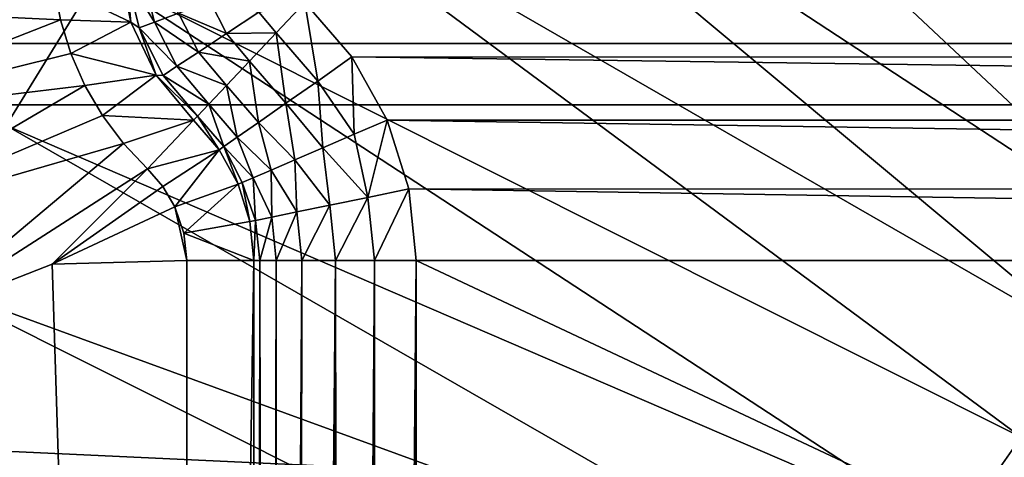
# Model space of a CAD drawing. Header units: metres. Extents: x -22 to 22, y 0 to 204.
# Tile 393 of 497: x -4.89 to -3.07, y 184.865 to 185.675. Entities that reach past the tile are written whole.
import ezdxf

# ---------------------------------------------------------------- set-up
doc = ezdxf.new("R2010")
doc.units = ezdxf.units.M
doc.layers.add('solid_002_SW0002', color=7, linetype='CONTINUOUS')
doc.layers.add('solid_002_SW0002_01', color=7, linetype='CONTINUOUS')

msp = doc.modelspace()

# ---------------------------------------------------------------- linework, layer by layer
at = {"layer": 'solid_002_SW0002'}
for points in [[(20.197836, 187.408127, 0.72), (-20.197836, 187.408127, 0.72), (-20.64257, 185.517471, 0.72)], [(-3.656058, 186.98317, 261.306427), (-3.903031, 186.76442, 261.335236), (-2.437936, 185.539627, 261.387787)], [(-3.656058, 186.98317, 261.306427), (-2.437936, 185.539627, 261.387787), (-2.264349, 185.675491, 261.369873)], [(-3.903031, 186.76442, 261.335236), (-4.135871, 186.53154, 261.365906), (-2.602627, 185.393768, 261.406982)], [(-3.903031, 186.76442, 261.335236), (-2.602627, 185.393768, 261.406982), (-2.437936, 185.539627, 261.387787)], [(-4.135871, 186.53154, 261.365906), (-4.353966, 186.285507, 261.398285), (-2.757893, 185.23848, 261.427429)], [(-4.135871, 186.53154, 261.365906), (-2.757893, 185.23848, 261.427429), (-2.602627, 185.393768, 261.406982)], [(-6.550759, 186.426102, 261.531799), (-4.915349, 185.479294, 261.504425), (-4.744092, 185.758286, 261.467682)], [(-4.353966, 186.285507, 261.398285), (-4.55684, 186.02739, 261.432281), (-2.903327, 185.074417, 261.449036)], [(-4.353966, 186.285507, 261.398285), (-2.903327, 185.074417, 261.449036), (-2.757893, 185.23848, 261.427429)], [(-4.55684, 186.02739, 261.432281), (-4.744092, 185.758286, 261.467682), (-3.03861, 184.902298, 261.47171)], [(-4.55684, 186.02739, 261.432281), (-3.03861, 184.902298, 261.47171), (-2.903327, 185.074417, 261.449036)], [(-4.706131, 185.776794, 255.952621), (-4.684781, 185.67041, 255.952621), (-4.826746, 185.737839, 241.745636)], [(-4.693157, 185.754974, 256.029449), (-4.684781, 185.67041, 255.952621), (-4.706131, 185.776794, 255.952621)], [(-4.744092, 185.758286, 261.467682), (-4.915349, 185.479294, 261.504425), (-3.163475, 184.722855, 261.495331)], [(-4.744092, 185.758286, 261.467682), (-3.163475, 184.722855, 261.495331), (-3.03861, 184.902298, 261.47171)], [(-4.693157, 185.754974, 256.029449), (-4.663165, 185.75882, 256.101318), (-4.64125, 185.670029, 256.101318)], [(-4.669591, 185.659485, 256.029449), (-4.684781, 185.67041, 255.952621), (-4.693157, 185.754974, 256.029449)], [(-4.669591, 185.659485, 256.029449), (-4.693157, 185.754974, 256.029449), (-4.64125, 185.670029, 256.101318)], [(-4.64125, 185.670029, 256.101318), (-4.663165, 185.75882, 256.101318), (-4.596511, 185.686676, 256.162933)], [(-4.814862, 185.674286, 241.745636), (-5.325396, 185.698669, 241.25), (-4.826746, 185.737839, 241.745636)], [(-4.684781, 185.67041, 255.952621), (-4.814862, 185.674286, 241.745636), (-4.826746, 185.737839, 241.745636)], [(-4.814862, 185.674286, 241.745636), (-5.282442, 185.49118, 241.25), (-5.325396, 185.698669, 241.25)], [(-4.596511, 185.686676, 256.162933), (-4.538398, 185.708298, 256.210205), (-4.508285, 185.649063, 256.210205)], [(-4.508285, 185.649063, 256.210205), (-4.538398, 185.708298, 256.210205), (-4.448163, 185.688828, 256.239899)], [(-4.415986, 185.650513, 256.239899), (-4.448163, 185.688828, 256.239899), (-4.362894, 185.706604, 256.25)], [(-4.339145, 185.561325, 256.239899), (-4.415986, 185.650513, 256.239899), (-4.362894, 185.706604, 256.25)], [(4.275615, 185.605423, 256.25), (-4.362894, 185.706604, 256.25), (-3.684052, 185.702393, 256.25)], [(4.275615, 185.605423, 256.25), (-4.276269, 185.606354, 256.25), (-4.362894, 185.706604, 256.25)], [(-4.339145, 185.561325, 256.239899), (-4.362894, 185.706604, 256.25), (-4.276269, 185.606354, 256.25)], [(3.684052, 185.702393, 256.25), (4.275615, 185.605423, 256.25), (-3.684052, 185.702393, 256.25)], [(-4.64125, 185.670029, 256.101318), (-4.596511, 185.686676, 256.162933), (-4.559997, 185.614853, 256.162933)], [(-4.559997, 185.614853, 256.162933), (-4.596511, 185.686676, 256.162933), (-4.508285, 185.649063, 256.210205)], [(-4.508285, 185.649063, 256.210205), (-4.448163, 185.688828, 256.239899), (-4.415986, 185.650513, 256.239899)], [(-4.795814, 185.612503, 241.745636), (-5.282442, 185.49118, 241.25), (-4.814862, 185.674286, 241.745636)], [(-4.684781, 185.67041, 255.952621), (-4.795814, 185.612503, 241.745636), (-4.814862, 185.674286, 241.745636)], [(-4.684781, 185.67041, 255.952621), (-4.638182, 185.572433, 255.952621), (-4.795814, 185.612503, 241.745636)], [(-4.669591, 185.659485, 256.029449), (-4.638182, 185.572433, 255.952621), (-4.684781, 185.67041, 255.952621)], [(-4.669591, 185.659485, 256.029449), (-4.64125, 185.670029, 256.101318), (-4.599808, 185.588516, 256.101318)], [(-4.625028, 185.571823, 256.029449), (-4.638182, 185.572433, 255.952621), (-4.669591, 185.659485, 256.029449)], [(-4.625028, 185.571823, 256.029449), (-4.669591, 185.659485, 256.029449), (-4.599808, 185.588516, 256.101318)], [(-4.599808, 185.588516, 256.101318), (-4.64125, 185.670029, 256.101318), (-4.559997, 185.614853, 256.162933)], [(-4.559997, 185.614853, 256.162933), (-4.508285, 185.649063, 256.210205), (-4.465546, 185.598175, 256.210205)], [(-4.465546, 185.598175, 256.210205), (-4.508285, 185.649063, 256.210205), (-4.415986, 185.650513, 256.239899)], [(-4.398193, 185.520096, 256.210236), (-4.465546, 185.598175, 256.210205), (-4.415986, 185.650513, 256.239899)], [(-4.339145, 185.561325, 256.239899), (-4.398193, 185.520096, 256.210236), (-4.415986, 185.650513, 256.239899)], [(-4.769859, 185.553314, 241.745636), (-5.282442, 185.49118, 241.25), (-4.795814, 185.612503, 241.745636)], [(-4.638182, 185.572433, 255.952621), (-4.769859, 185.553314, 241.745636), (-4.795814, 185.612503, 241.745636)], [(-4.599808, 185.588516, 256.101318), (-4.559997, 185.614853, 256.162933), (-4.508173, 185.553146, 256.162933)], [(-4.508173, 185.553146, 256.162933), (-4.559997, 185.614853, 256.162933), (-4.465546, 185.598175, 256.210205)], [(-4.271885, 185.462646, 256.242554), (-4.339145, 185.561325, 256.239899), (-4.276269, 185.606354, 256.25)], [(4.211273, 185.488998, 256.25), (-4.211166, 185.488754, 256.25), (-4.276269, 185.606354, 256.25)], [(-4.271885, 185.462646, 256.242554), (-4.276269, 185.606354, 256.25), (-4.211166, 185.488754, 256.25)], [(4.275615, 185.605423, 256.25), (4.211273, 185.488998, 256.25), (-4.276269, 185.606354, 256.25)], [(-4.625028, 185.571823, 256.029449), (-4.599808, 185.588516, 256.101318), (-4.54099, 185.518478, 256.101318)], [(-4.54099, 185.518478, 256.101318), (-4.599808, 185.588516, 256.101318), (-4.508173, 185.553146, 256.162933)], [(-4.448995, 185.484619, 256.163055), (-4.508173, 185.553146, 256.162933), (-4.465546, 185.598175, 256.210205)], [(-4.398193, 185.520096, 256.210236), (-4.448995, 185.484619, 256.163055), (-4.465546, 185.598175, 256.210205)], [(-4.638182, 185.572433, 255.952621), (-4.737337, 185.497482, 241.745636), (-4.769859, 185.553314, 241.745636)], [(-4.638182, 185.572433, 255.952621), (-4.569136, 185.488754, 255.952621), (-4.737337, 185.497482, 241.745636)], [(-4.561779, 185.496521, 256.029449), (-4.569136, 185.488754, 255.952621), (-4.638182, 185.572433, 255.952621)], [(-4.561779, 185.496521, 256.029449), (-4.638182, 185.572433, 255.952621), (-4.625028, 185.571823, 256.029449)], [(-4.561779, 185.496521, 256.029449), (-4.625028, 185.571823, 256.029449), (-4.54099, 185.518478, 256.101318)], [(-4.769859, 185.553314, 241.745636), (-5.201132, 185.299805, 241.25), (-5.282442, 185.49118, 241.25)], [(-4.737337, 185.497482, 241.745636), (-5.201132, 185.299805, 241.25), (-4.769859, 185.553314, 241.745636)], [(-4.488125, 185.457306, 256.101501), (-4.54099, 185.518478, 256.101318), (-4.508173, 185.553146, 256.162933)], [(-4.448995, 185.484619, 256.163055), (-4.488125, 185.457306, 256.101501), (-4.508173, 185.553146, 256.162933)], [(-4.32985, 185.437714, 256.220612), (-4.398193, 185.520096, 256.210236), (-4.339145, 185.561325, 256.239899)], [(-4.271885, 185.462646, 256.242554), (-4.32985, 185.437714, 256.220612), (-4.339145, 185.561325, 256.239899)], [(20.64257, 185.517471, 0.72), (-20.64257, 185.517471, 0.72), (-20.910084, 183.59819, 0.72)], [(-4.512948, 185.439972, 256.029755), (-4.561779, 185.496521, 256.029449), (-4.54099, 185.518478, 256.101318)], [(-4.488125, 185.457306, 256.101501), (-4.512948, 185.439972, 256.029755), (-4.54099, 185.518478, 256.101318)], [(-4.381917, 185.415314, 256.185242), (-4.448995, 185.484619, 256.163055), (-4.398193, 185.520096, 256.210236)], [(-4.32985, 185.437714, 256.220612), (-4.381917, 185.415314, 256.185242), (-4.398193, 185.520096, 256.210236)], [(-4.698673, 185.445724, 241.745636), (-5.201132, 185.299805, 241.25), (-4.737337, 185.497482, 241.745636)], [(-4.698673, 185.445724, 241.745636), (-4.737337, 185.497482, 241.745636), (-4.569136, 185.488754, 255.952621)], [(-4.561779, 185.496521, 256.029449), (-4.521789, 185.433792, 255.952621), (-4.569136, 185.488754, 255.952621)], [(-4.512948, 185.439972, 256.029755), (-4.521789, 185.433792, 255.952621), (-4.561779, 185.496521, 256.029449)], [(-4.915349, 185.479294, 261.504425), (-5.070222, 185.191437, 261.542328), (-3.277673, 184.536804, 261.519806)], [(-4.915349, 185.479294, 261.504425), (-3.277673, 184.536804, 261.519806), (-3.163475, 184.722855, 261.495331)], [(-4.698673, 185.445724, 241.745636), (-4.569136, 185.488754, 255.952621), (-4.654374, 185.398712, 241.745636)], [(-4.654374, 185.398712, 241.745636), (-4.569136, 185.488754, 255.952621), (-4.521789, 185.433792, 255.952621)], [(-4.425502, 185.396576, 256.138214), (-4.488125, 185.457306, 256.101501), (-4.448995, 185.484619, 256.163055)], [(-4.381917, 185.415314, 256.185242), (-4.425502, 185.396576, 256.138214), (-4.448995, 185.484619, 256.163055)], [(-4.246508, 185.345932, 256.239899), (-4.271885, 185.462646, 256.242554), (-4.211166, 185.488754, 256.25)], [(-4.246508, 185.345932, 256.239899), (-4.211166, 185.488754, 256.25), (-4.170864, 185.362, 256.25)], [(4.211273, 185.488998, 256.25), (4.170632, 185.36087, 256.25), (-4.211166, 185.488754, 256.25)], [(4.170632, 185.36087, 256.25), (-4.170864, 185.362, 256.25), (-4.211166, 185.488754, 256.25)], [(-4.246508, 185.345932, 256.239899), (-4.32985, 185.437714, 256.220612), (-4.271885, 185.462646, 256.242554)], [(-4.698673, 185.445724, 241.745636), (-5.081343, 185.123947, 241.25), (-5.201132, 185.299805, 241.25)], [(-4.698673, 185.445724, 241.745636), (-4.654374, 185.398712, 241.745636), (-5.081343, 185.123947, 241.25)], [(-4.458444, 185.382401, 256.081848), (-4.512948, 185.439972, 256.029755), (-4.488125, 185.457306, 256.101501)], [(-4.425502, 185.396576, 256.138214), (-4.458444, 185.382401, 256.081848), (-4.488125, 185.457306, 256.101501)], [(-4.625941, 185.366241, 241.740021), (-4.654374, 185.398712, 241.745636), (-4.521789, 185.433792, 255.952621)], [(-4.625941, 185.366241, 241.740021), (-4.521789, 185.433792, 255.952621), (-4.603776, 185.328445, 241.723419)], [(-4.521789, 185.433792, 255.952621), (-4.486476, 185.370346, 255.952621), (-4.603776, 185.328445, 241.723419)], [(-4.512948, 185.439972, 256.029755), (-4.486476, 185.370346, 255.952621), (-4.521789, 185.433792, 255.952621)], [(-4.479111, 185.37352, 256.018951), (-4.486476, 185.370346, 255.952621), (-4.512948, 185.439972, 256.029755)], [(-4.458444, 185.382401, 256.081848), (-4.479111, 185.37352, 256.018951), (-4.512948, 185.439972, 256.029755)], [(-4.317051, 185.331436, 256.210236), (-4.381917, 185.415314, 256.185242), (-4.32985, 185.437714, 256.220612)], [(-4.246508, 185.345932, 256.239899), (-4.317051, 185.331436, 256.210236), (-4.32985, 185.437714, 256.220612)], [(-4.377742, 185.318954, 256.163055), (-4.425502, 185.396576, 256.138214), (-4.381917, 185.415314, 256.185242)], [(-4.317051, 185.331436, 256.210236), (-4.377742, 185.318954, 256.163055), (-4.381917, 185.415314, 256.185242)], [(-4.830354, 185.222473, 241.49881), (-5.081343, 185.123947, 241.25), (-4.654374, 185.398712, 241.745636)], [(-4.830354, 185.222473, 241.49881), (-4.654374, 185.398712, 241.745636), (-4.625941, 185.366241, 241.740021)], [(-4.424491, 185.309341, 256.101501), (-4.458444, 185.382401, 256.081848), (-4.425502, 185.396576, 256.138214)], [(-4.377742, 185.318954, 256.163055), (-4.424491, 185.309341, 256.101501), (-4.425502, 185.396576, 256.138214)], [(-4.486476, 185.370346, 255.952621), (-4.586928, 185.27948, 241.740112), (-4.603776, 185.328445, 241.723419)], [(-4.486476, 185.370346, 255.952621), (-4.464707, 185.301071, 255.952621), (-4.586928, 185.27948, 241.740112)], [(-4.479111, 185.37352, 256.018951), (-4.464707, 185.301071, 255.952621), (-4.486476, 185.370346, 255.952621)], [(-4.454145, 185.303253, 256.029755), (-4.479111, 185.37352, 256.018951), (-4.458444, 185.382401, 256.081848)], [(-4.454145, 185.303253, 256.029755), (-4.464707, 185.301071, 255.952621), (-4.479111, 185.37352, 256.018951)], [(-4.424491, 185.309341, 256.101501), (-4.454145, 185.303253, 256.029755), (-4.458444, 185.382401, 256.081848)], [(-4.830354, 185.222473, 241.49881), (-4.625941, 185.366241, 241.740021), (-4.603776, 185.328445, 241.723419)], [(-4.234615, 185.22905, 256.239899), (-4.246508, 185.345932, 256.239899), (-4.170864, 185.362, 256.25)], [(-4.234615, 185.22905, 256.239899), (-4.170864, 185.362, 256.25), (-4.157391, 185.22905, 256.25)], [(4.157391, 185.22905, 256.25), (-4.157391, 185.22905, 256.25), (-4.170864, 185.362, 256.25)], [(4.170632, 185.36087, 256.25), (4.157391, 185.22905, 256.25), (-4.170864, 185.362, 256.25)], [(-4.368596, 185.22905, 256.163055), (-4.377742, 185.318954, 256.163055), (-4.317051, 185.331436, 256.210236)], [(-4.306635, 185.22905, 256.210236), (-4.368596, 185.22905, 256.163055), (-4.317051, 185.331436, 256.210236)], [(-4.306635, 185.22905, 256.210236), (-4.317051, 185.331436, 256.210236), (-4.246508, 185.345932, 256.239899)], [(-4.234615, 185.22905, 256.239899), (-4.306635, 185.22905, 256.210236), (-4.246508, 185.345932, 256.239899)], [(-4.830354, 185.222473, 241.49881), (-4.603776, 185.328445, 241.723419), (-4.581362, 185.22905, 241.745636)], [(-4.586928, 185.27948, 241.740112), (-4.581362, 185.22905, 241.745636), (-4.603776, 185.328445, 241.723419)], [(-4.416322, 185.22905, 256.101501), (-4.424491, 185.309341, 256.101501), (-4.377742, 185.318954, 256.163055)], [(-4.368596, 185.22905, 256.163055), (-4.416322, 185.22905, 256.101501), (-4.377742, 185.318954, 256.163055)], [(-4.464707, 185.301071, 255.952621), (-4.45738, 185.22905, 255.952621), (-4.586928, 185.27948, 241.740112)], [(-4.454145, 185.303253, 256.029755), (-4.45738, 185.22905, 255.952621), (-4.464707, 185.301071, 255.952621)], [(-4.446597, 185.22905, 256.029755), (-4.45738, 185.22905, 255.952621), (-4.454145, 185.303253, 256.029755)], [(-4.446597, 185.22905, 256.029755), (-4.454145, 185.303253, 256.029755), (-4.424491, 185.309341, 256.101501)], [(-4.416322, 185.22905, 256.101501), (-4.446597, 185.22905, 256.029755), (-4.424491, 185.309341, 256.101501)], [(-4.586928, 185.27948, 241.740112), (-4.45738, 185.22905, 255.952621), (-4.581362, 185.22905, 241.745636)], [(-4.830354, 185.222473, 241.49881), (-4.581362, 177.330002, 241.745636), (-5.081343, 185.123947, 241.25)], [(-4.830354, 185.222473, 241.49881), (-4.581362, 185.22905, 241.745636), (-4.581362, 177.330002, 241.745636)], [(-4.45738, 185.22905, 255.952621), (-4.45738, 177.330002, 255.952621), (-4.581362, 177.330002, 241.745636)], [(-4.45738, 185.22905, 255.952621), (-4.581362, 177.330002, 241.745636), (-4.581362, 185.22905, 241.745636)], [(-4.446597, 185.22905, 256.029755), (-4.45738, 177.330002, 255.952621), (-4.45738, 185.22905, 255.952621)], [(-4.45143, 177.330307, 256.009521), (-4.45738, 177.330002, 255.952621), (-4.446597, 185.22905, 256.029755)], [(-4.433088, 177.33284, 256.068298), (-4.45143, 177.330307, 256.009521), (-4.446597, 185.22905, 256.029755)], [(-4.433088, 177.33284, 256.068298), (-4.446597, 185.22905, 256.029755), (-4.416322, 185.22905, 256.101501)], [(-4.418592, 177.334839, 256.097565), (-4.433088, 177.33284, 256.068298), (-4.416322, 185.22905, 256.101501)], [(-4.418592, 177.334839, 256.097565), (-4.416322, 185.22905, 256.101501), (-4.368596, 185.22905, 256.163055)], [(-4.400437, 177.337448, 256.125854), (-4.418592, 177.334839, 256.097565), (-4.368596, 185.22905, 256.163055)], [(-4.378832, 177.340866, 256.152405), (-4.400437, 177.337448, 256.125854), (-4.368596, 185.22905, 256.163055)], [(-4.378832, 177.340866, 256.152405), (-4.368596, 185.22905, 256.163055), (-4.306635, 185.22905, 256.210236)], [(-4.353803, 177.345093, 256.176758), (-4.378832, 177.340866, 256.152405), (-4.306635, 185.22905, 256.210236)], [(-4.325498, 177.350067, 256.198486), (-4.353803, 177.345093, 256.176758), (-4.306635, 185.22905, 256.210236)], [(-4.294635, 177.355881, 256.216766), (-4.325498, 177.350067, 256.198486), (-4.306635, 185.22905, 256.210236)], [(-4.294635, 177.355881, 256.216766), (-4.306635, 185.22905, 256.210236), (-4.234615, 185.22905, 256.239899)], [(-4.263758, 177.362213, 256.230499), (-4.294635, 177.355881, 256.216766), (-4.234615, 185.22905, 256.239899)], [(-4.22801, 177.370148, 256.241577), (-4.263758, 177.362213, 256.230499), (-4.234615, 185.22905, 256.239899)], [(-4.22801, 177.370148, 256.241577), (-4.234615, 185.22905, 256.239899), (-4.157391, 185.22905, 256.25)], [(-4.192963, 177.378571, 256.247894), (-4.22801, 177.370148, 256.241577), (-4.157391, 185.22905, 256.25)], [(-4.192963, 177.378571, 256.247894), (-4.157391, 185.22905, 256.25), (-4.157391, 181.308334, 256.25)], [(4.157391, 181.308334, 256.25), (-4.157391, 181.308334, 256.25), (-4.157391, 185.22905, 256.25)], [(4.157391, 185.22905, 256.25), (4.157391, 181.308334, 256.25), (-4.157391, 185.22905, 256.25)], [(-5.070222, 185.191437, 261.542328), (-5.208291, 184.895691, 261.581238), (-3.380945, 184.344849, 261.545074)], [(-5.070222, 185.191437, 261.542328), (-3.380945, 184.344849, 261.545074), (-3.277673, 184.536804, 261.519806)], [(-4.581362, 177.330002, 241.745636), (-5.081343, 177.330002, 241.25), (-5.081343, 185.123947, 241.25)], [(-5.208291, 184.895691, 261.581238), (-5.329107, 184.593048, 261.621094), (-3.473009, 184.147644, 261.571045)], [(-5.208291, 184.895691, 261.581238), (-3.473009, 184.147644, 261.571045), (-3.380945, 184.344849, 261.545074)], [(-3.03861, 184.902298, 261.47171), (-3.163475, 184.722855, 261.495331), (-1.518997, 183.781815, 261.553955)]]:
    msp.add_3dface(points, dxfattribs=at)
at = {"layer": 'solid_002_SW0002_01'}
for points in [[(-21.333294, 185.630783), (-20.874525, 187.587189), (21.333294, 185.630783)], [(-20.874525, 187.587189), (20.874525, 187.587189), (21.333294, 185.630783)], [(20.197836, 187.408127, 0.72), (-20.64257, 185.517471, 0.72), (20.64257, 185.517471, 0.72)], [(-21.608246, 183.656082), (-21.333294, 185.630783), (21.608246, 183.656082)], [(-21.333294, 185.630783), (21.333294, 185.630783), (21.608246, 183.656082)], [(20.64257, 185.517471, 0.72), (-20.910084, 183.59819, 0.72), (20.910084, 183.59819, 0.72)]]:
    msp.add_3dface(points, dxfattribs=at)

doc.saveas('drawing.dxf')
